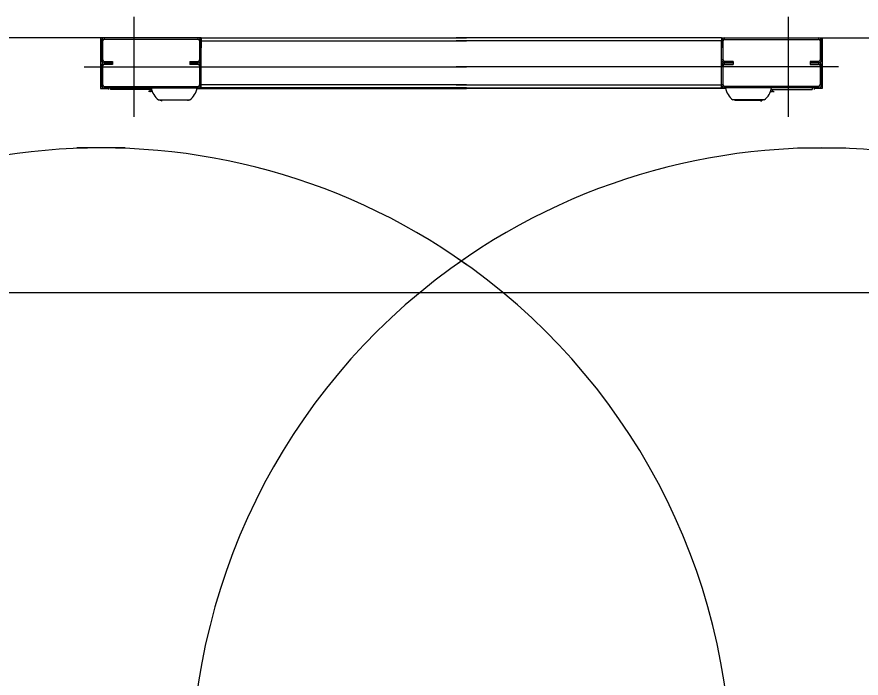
# Model space of a CAD drawing. Extents: x -264222 to -263592, y -1242345 to -1242048.
# Drawn here: x -263831.395 to -263830.593, y -1242241.173 to -1242240.545 of the extents above; entities that cross this region are included whole.
import ezdxf

# ---------------------------------------------------------------- set-up
doc = ezdxf.new("R2010")
doc.units = 0
doc.layers.add('HESCON_OSI_STAVBY_KFA', color=7, linetype='Continuous')
doc.layers.add('KFA_2D_SITUACIA_DSP', color=7, linetype='Continuous')

msp = doc.modelspace()

# ---------------------------------------------------------------- linework, layer by layer
at = {"layer": 'HESCON_OSI_STAVBY_KFA'}
msp.add_line((-263792.65279, -1242240.80724), (-263911.52279, -1242240.80724), dxfattribs=at)
at = {"layer": 'KFA_2D_SITUACIA_DSP'}
for p, q in [((-263831.28339, -1242240.64016), (-263831.28339, -1242240.54516)), ((-263830.66209, -1242240.64016), (-263830.66209, -1242240.54516)), ((-263831.31521, -1242240.56511), (-263831.82937, -1242240.56511)), ((-263831.31189, -1242240.56511), (-263831.31521, -1242240.56511)), ((-263831.31521, -1242240.56511), (-263831.31521, -1242240.61308)), ((-263831.31332, -1242240.56796), (-263831.31474, -1242240.56796)), ((-263831.31474, -1242240.56796), (-263831.31474, -1242240.58601)), ((-263831.31332, -1242240.56796), (-263831.31332, -1242240.58601)), ((-263831.31189, -1242240.56511), (-263831.31189, -1242240.56653)), ((-263831.22259, -1242240.56511), (-263831.31189, -1242240.56511)), ((-263831.22259, -1242240.56653), (-263831.31189, -1242240.56653)), ((-263831.22259, -1242240.56653), (-263831.22259, -1242240.56511)), ((-263831.21974, -1242240.56511), (-263831.22259, -1242240.56511)), ((-263831.21974, -1242240.56796), (-263831.22117, -1242240.56796)), ((-263831.22117, -1242240.58601), (-263831.22117, -1242240.56796)), ((-263831.21974, -1242240.56511), (-263830.96774, -1242240.56511)), ((-263831.21974, -1242240.56511), (-263831.21974, -1242240.56796)), ((-263831.21974, -1242240.56796), (-263830.96774, -1242240.56796)), ((-263831.21974, -1242240.56796), (-263831.21974, -1242240.57461)), ((-263831.21974, -1242240.58601), (-263831.21974, -1242240.56796)), ((-263830.72574, -1242240.56511), (-263830.97774, -1242240.56511)), ((-263830.72574, -1242240.56796), (-263830.97774, -1242240.56796)), ((-263830.72574, -1242240.56511), (-263830.72574, -1242240.56796)), ((-263830.72574, -1242240.56511), (-263830.72289, -1242240.56511)), ((-263830.72574, -1242240.56796), (-263830.72574, -1242240.57461)), ((-263830.72574, -1242240.56796), (-263830.72432, -1242240.56796)), ((-263830.72574, -1242240.58601), (-263830.72574, -1242240.56796)), ((-263830.72432, -1242240.58601), (-263830.72432, -1242240.56796)), ((-263830.72289, -1242240.56653), (-263830.72289, -1242240.56511)), ((-263830.72289, -1242240.56511), (-263830.63359, -1242240.56511)), ((-263830.72289, -1242240.56653), (-263830.63359, -1242240.56653)), ((-263830.63359, -1242240.56511), (-263830.63359, -1242240.56653)), ((-263830.63359, -1242240.56511), (-263830.63027, -1242240.56511)), ((-263830.63217, -1242240.56796), (-263830.63074, -1242240.56796)), ((-263830.63217, -1242240.56796), (-263830.63217, -1242240.58601)), ((-263830.63074, -1242240.56796), (-263830.63074, -1242240.58601)), ((-263830.63027, -1242240.56511), (-263830.11611, -1242240.56511)), ((-263830.63027, -1242240.56511), (-263830.63027, -1242240.61308)), ((-263831.21974, -1242240.60976), (-263831.21974, -1242240.58031)), ((-263830.72574, -1242240.60976), (-263830.72574, -1242240.58031)), ((-263831.33089, -1242240.59266), (-263830.96774, -1242240.59266)), ((-263831.31474, -1242240.58601), (-263831.31332, -1242240.58601)), ((-263831.31332, -1242240.59171), (-263831.31474, -1242240.59171)), ((-263831.31474, -1242240.59171), (-263831.31474, -1242240.60976)), ((-263831.31332, -1242240.59171), (-263831.31332, -1242240.60976)), ((-263831.31189, -1242240.58743), (-263831.31189, -1242240.58886)), ((-263831.31189, -1242240.58743), (-263831.30382, -1242240.58743)), ((-263831.31189, -1242240.58886), (-263831.31189, -1242240.59028)), ((-263831.31189, -1242240.58886), (-263831.30382, -1242240.58886)), ((-263831.30382, -1242240.58886), (-263831.31189, -1242240.58886)), ((-263831.30382, -1242240.59028), (-263831.31189, -1242240.59028)), ((-263831.30382, -1242240.58743), (-263831.30382, -1242240.58886)), ((-263831.30382, -1242240.58886), (-263831.30382, -1242240.59028)), ((-263831.23067, -1242240.58743), (-263831.23067, -1242240.59028)), ((-263831.23067, -1242240.58743), (-263831.22259, -1242240.58743)), ((-263831.23067, -1242240.58886), (-263831.22259, -1242240.58886)), ((-263831.22259, -1242240.58886), (-263831.23067, -1242240.58886)), ((-263831.22259, -1242240.59028), (-263831.23067, -1242240.59028)), ((-263831.22259, -1242240.58886), (-263831.22259, -1242240.58743)), ((-263831.22259, -1242240.59028), (-263831.22259, -1242240.58886)), ((-263831.22117, -1242240.58601), (-263831.21974, -1242240.58601)), ((-263831.21974, -1242240.59171), (-263831.22117, -1242240.59171)), ((-263831.22117, -1242240.60976), (-263831.22117, -1242240.59171)), ((-263831.21974, -1242240.60976), (-263831.21974, -1242240.59171)), ((-263830.61459, -1242240.59266), (-263830.97774, -1242240.59266)), ((-263830.72432, -1242240.58601), (-263830.72574, -1242240.58601)), ((-263830.72574, -1242240.59171), (-263830.72432, -1242240.59171)), ((-263830.72574, -1242240.60976), (-263830.72574, -1242240.59171)), ((-263830.72432, -1242240.60976), (-263830.72432, -1242240.59171)), ((-263830.72289, -1242240.58886), (-263830.72289, -1242240.58743)), ((-263830.71482, -1242240.58743), (-263830.72289, -1242240.58743)), ((-263830.71482, -1242240.58886), (-263830.72289, -1242240.58886)), ((-263830.72289, -1242240.59028), (-263830.72289, -1242240.58886)), ((-263830.72289, -1242240.58886), (-263830.71482, -1242240.58886)), ((-263830.72289, -1242240.59028), (-263830.71482, -1242240.59028)), ((-263830.71482, -1242240.58743), (-263830.71482, -1242240.59028)), ((-263830.64167, -1242240.58743), (-263830.64167, -1242240.58886)), ((-263830.63359, -1242240.58743), (-263830.64167, -1242240.58743)), ((-263830.64167, -1242240.58886), (-263830.64167, -1242240.59028)), ((-263830.63359, -1242240.58886), (-263830.64167, -1242240.58886)), ((-263830.64167, -1242240.58886), (-263830.63359, -1242240.58886)), ((-263830.64167, -1242240.59028), (-263830.63359, -1242240.59028)), ((-263830.63359, -1242240.58743), (-263830.63359, -1242240.58886)), ((-263830.63359, -1242240.58886), (-263830.63359, -1242240.59028)), ((-263830.63074, -1242240.58601), (-263830.63217, -1242240.58601)), ((-263830.63217, -1242240.59171), (-263830.63074, -1242240.59171)), ((-263830.63217, -1242240.59171), (-263830.63217, -1242240.60976)), ((-263830.63074, -1242240.59171), (-263830.63074, -1242240.60976)), ((-263831.31474, -1242240.60976), (-263831.31332, -1242240.60976)), ((-263831.22117, -1242240.60976), (-263831.21974, -1242240.60976)), ((-263830.96774, -1242240.60976), (-263831.21974, -1242240.60976)), ((-263831.21974, -1242240.61261), (-263831.21974, -1242240.60976)), ((-263830.97774, -1242240.60976), (-263830.72574, -1242240.60976)), ((-263830.72574, -1242240.61261), (-263830.72574, -1242240.60976)), ((-263830.72432, -1242240.60976), (-263830.72574, -1242240.60976)), ((-263830.63074, -1242240.60976), (-263830.63217, -1242240.60976)), ((-263831.31521, -1242240.61308), (-263831.30762, -1242240.61308)), ((-263831.31189, -1242240.61118), (-263831.31189, -1242240.61261)), ((-263831.31189, -1242240.61118), (-263831.22259, -1242240.61118)), ((-263831.31189, -1242240.61261), (-263831.22259, -1242240.61261)), ((-263831.30762, -1242240.61261), (-263831.30762, -1242240.61403)), ((-263831.30572, -1242240.61261), (-263831.30572, -1242240.61403)), ((-263831.26691, -1242240.61403), (-263831.30572, -1242240.61403)), ((-263831.26689, -1242240.61413), (-263831.26985, -1242240.61413)), ((-263831.26855, -1242240.61593), (-263831.26978, -1242240.61593)), ((-263831.26857, -1242240.61508), (-263831.26787, -1242240.61508)), ((-263831.26856, -1242240.61553), (-263831.26857, -1242240.61508)), ((-263831.26855, -1242240.61593), (-263831.26856, -1242240.61553)), ((-263831.26855, -1242240.61593), (-263831.26785, -1242240.61593)), ((-263831.26787, -1242240.61508), (-263831.26786, -1242240.61553)), ((-263831.26786, -1242240.61553), (-263831.26785, -1242240.61593)), ((-263831.26629, -1242240.61593), (-263831.26785, -1242240.61593)), ((-263831.22364, -1242240.61308), (-263830.96774, -1242240.61308)), ((-263831.22259, -1242240.61261), (-263831.22259, -1242240.61118)), ((-263830.96774, -1242240.61261), (-263831.21974, -1242240.61261)), ((-263830.97774, -1242240.61261), (-263830.72574, -1242240.61261)), ((-263830.72185, -1242240.61308), (-263830.97774, -1242240.61308)), ((-263830.72289, -1242240.61261), (-263830.72289, -1242240.61118)), ((-263830.63359, -1242240.61118), (-263830.72289, -1242240.61118)), ((-263830.63359, -1242240.61261), (-263830.72289, -1242240.61261)), ((-263830.67919, -1242240.61593), (-263830.67763, -1242240.61593)), ((-263830.6786, -1242240.61413), (-263830.67563, -1242240.61413)), ((-263830.67857, -1242240.61403), (-263830.63977, -1242240.61403)), ((-263830.67762, -1242240.61508), (-263830.67763, -1242240.61553)), ((-263830.67763, -1242240.61553), (-263830.67763, -1242240.61593)), ((-263830.67693, -1242240.61593), (-263830.67763, -1242240.61593)), ((-263830.67692, -1242240.61508), (-263830.67762, -1242240.61508)), ((-263830.67693, -1242240.61593), (-263830.67692, -1242240.61553)), ((-263830.67693, -1242240.61593), (-263830.67571, -1242240.61593)), ((-263830.67692, -1242240.61553), (-263830.67692, -1242240.61508)), ((-263830.63977, -1242240.61261), (-263830.63977, -1242240.61403)), ((-263830.63787, -1242240.61261), (-263830.63787, -1242240.61403)), ((-263830.63027, -1242240.61308), (-263830.63787, -1242240.61308)), ((-263830.63359, -1242240.61118), (-263830.63359, -1242240.61261)), ((-263831.26031, -1242240.62401), (-263831.23048, -1242240.62401)), ((-263831.25916, -1242240.62401), (-263831.25882, -1242240.62419)), ((-263831.25882, -1242240.62419), (-263831.25818, -1242240.62432)), ((-263831.23358, -1242240.62432), (-263831.25818, -1242240.62432)), ((-263831.25755, -1242240.62467), (-263831.25765, -1242240.62432)), ((-263831.25727, -1242240.62545), (-263831.25755, -1242240.62467)), ((-263831.23261, -1242240.62432), (-263831.23358, -1242240.62432)), ((-263831.23261, -1242240.62432), (-263831.23196, -1242240.62419)), ((-263831.23196, -1242240.62419), (-263831.23163, -1242240.62401)), ((-263830.68518, -1242240.62401), (-263830.71501, -1242240.62401)), ((-263830.71352, -1242240.62419), (-263830.71386, -1242240.62401)), ((-263830.71288, -1242240.62432), (-263830.71352, -1242240.62419)), ((-263830.71288, -1242240.62432), (-263830.7119, -1242240.62432)), ((-263830.7119, -1242240.62432), (-263830.68731, -1242240.62432)), ((-263830.68822, -1242240.62545), (-263830.68793, -1242240.62467)), ((-263830.68793, -1242240.62467), (-263830.68783, -1242240.62432)), ((-263830.68666, -1242240.62419), (-263830.68731, -1242240.62432)), ((-263830.68633, -1242240.62401), (-263830.68666, -1242240.62419)), ((-263831.2918, -1242240.66961), (-263831.33768, -1242240.66961)), ((-263830.65369, -1242240.66961), (-263830.6078, -1242240.66961))]:
    msp.add_line(p, q, dxfattribs=at)
for centre, radius, start, end in [((-263831.31189, -1242240.56796), 0.00285, 90, 180), ((-263831.31189, -1242240.56796), 0.00143, 90, 180), ((-263831.22259, -1242240.56796), 0.00285, 0, 90), ((-263831.22259, -1242240.56796), 0.00143, 0, 90), ((-263830.72289, -1242240.56796), 0.00285, 90, 180), ((-263830.72289, -1242240.56796), 0.00143, 90, 180), ((-263830.63359, -1242240.56796), 0.00285, 0, 90), ((-263830.63359, -1242240.56796), 0.00143, 0, 90), ((-263831.31189, -1242240.58601), 0.00285, 180, 270), ((-263831.31189, -1242240.59171), 0.00285, 90, 180), ((-263831.31189, -1242240.58601), 0.00143, 180, 270), ((-263831.31189, -1242240.59171), 0.00143, 90, 180), ((-263831.22259, -1242240.58601), 0.00143, 270, 0), ((-263831.22259, -1242240.58601), 0.00285, 270, 0), ((-263831.22259, -1242240.59171), 0.00285, 0, 90), ((-263831.22259, -1242240.59171), 0.00143, 0, 90), ((-263830.72289, -1242240.58601), 0.00285, 180, 270), ((-263830.72289, -1242240.59171), 0.00285, 90, 180), ((-263830.72289, -1242240.58601), 0.00143, 180, 270), ((-263830.72289, -1242240.59171), 0.00143, 90, 180), ((-263830.63359, -1242240.58601), 0.00285, 270, 0), ((-263830.63359, -1242240.58601), 0.00143, 270, 0), ((-263830.63359, -1242240.59171), 0.00285, 0, 90), ((-263830.63359, -1242240.59171), 0.00143, 0, 90), ((-263831.31189, -1242240.60976), 0.00285, 180, 270), ((-263831.31189, -1242240.60976), 0.00142, 180, 270), ((-263831.22259, -1242240.60976), 0.00142, 270, 0), ((-263831.22259, -1242240.60976), 0.00285, 270, 0), ((-263830.72289, -1242240.60976), 0.00285, 180, 270), ((-263830.72289, -1242240.60976), 0.00142, 180, 270), ((-263830.63359, -1242240.60976), 0.00142, 270, 0), ((-263830.63359, -1242240.60976), 0.00285, 270, 0), ((-263831.26976, -1242240.61413), 0.000095, 90, 180), ((-263831.24858, -1242240.60906), 0.019, 190.75587, 231.87121), ((-263831.24221, -1242240.60906), 0.019, 308.12879, 349.24413), ((-263830.70328, -1242240.60906), 0.019, 190.75587, 231.87121), ((-263830.69691, -1242240.60906), 0.019, 308.12879, 349.24413), ((-263830.67572, -1242240.61413), 0.000095, 0, 90), ((-263831.31474, -1242241.26811), 0.5985, 54.56502, 305.43498), ((-263830.63074, -1242241.26811), 0.5985, 234.56502, 125.43498), ((-263830.63074, -1242241.26811), 0.5985, 124.26896, 235.73104), ((-263831.31474, -1242241.26811), 0.5985, 304.26896, 55.73104)]:
    msp.add_arc(centre, radius, start, end, dxfattribs=at)

doc.saveas('drawing.dxf')
